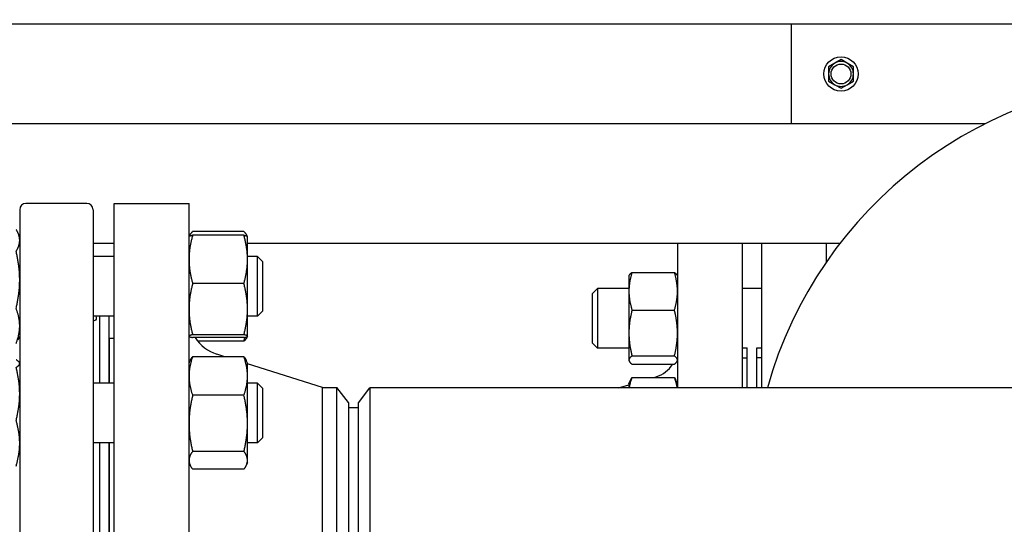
# Model space of a CAD drawing. Header units: inches. Extents: x 18 to 846, y -67 to 561.
# Tile 629 of 656: x 463 to 476, y 538 to 544. Entities that reach past the tile are written whole.
import ezdxf

# ---------------------------------------------------------------- set-up
doc = ezdxf.new("R2010")
doc.units = ezdxf.units.IN
doc.header["$LTSCALE"] = 24
doc.header["$MEASUREMENT"] = 0
doc.layers.add('Dimension (ANSI)', color=7, linetype='Continuous', lineweight=25)
doc.layers.add('Visible (ANSI)', color=7, linetype='Continuous', lineweight=30)
doc.styles.add('Note Text (ANSI)', font='tahoma.ttf')
doc.dimstyles.new('SB Fraction-16 (ANSI)', dxfattribs={"dimscale": 24, "dimtxt": 0.125, "dimasz": 0.098425, "dimexe": 0.125, "dimexo": 0.0625, "dimgap": 0.031496, "dimtad": 0, "dimtih": 1, "dimtoh": 1, "dimdec": 4, "dimrnd": 1e-08, "dimzin": 0, "dimdsep": 46, "dimlunit": 5, "dimtxsty": 'Note Text (ANSI)', "dimcen": 0.09, "dimdle": 0.393701, "dimclrd": 256, "dimclre": 256, "dimclrt": 256, "dimadec": 0, "dimazin": 3, "dimtfac": 0.96, "dimtofl": 0, "dimtmove": 0, "dimatfit": 3, "dimfxl": 1, "dimfrac": 2, "dimtolj": 1, "dimtzin": 12, "dimlwd": -1, "dimlwe": -1, "dimarcsym": 0})

# ---------------------------------------------------------------- blocks, each defined once
blk = doc.blocks.new('*D17')
at = {"layer": 'Defpoints', "color": 0, "transparency": 16777216}
for p in [(538.678, 553.456), (331.678, 544.007), (538.678, 544.007)]:
    blk.add_point(p, dxfattribs=at)
at = {"layer": 'Dimension (ANSI)', "transparency": 16777216}
for p, q in [((331.678, 545.507), (331.678, 556.456)), ((538.678, 545.507), (538.678, 556.456)), ((334.041, 553.456), (422.777, 553.456)), ((536.316, 553.456), (430.677, 553.456))]:
    blk.add_line(p, q, dxfattribs=at)
for points in [[(334.041, 553.849), (334.041, 553.062), (331.678, 553.456)], [(536.316, 553.849), (536.316, 553.062), (538.678, 553.456)]]:
    blk.add_solid(points, dxfattribs=at)
at = {"layer": 'Dimension (ANSI)', "transparency": 16777216, "insert": (423.532, 555.018), "char_height": 3, "attachment_point": 1, "style": 'Note Text (ANSI)'}
blk.add_mtext('\\A1;207', dxfattribs=at)

msp = doc.modelspace()

# ---------------------------------------------------------------- linework, layer by layer
at = {"layer": 'Visible (ANSI)'}
for p, q in [((472.86593, 544.00673), (440.27218, 544.00673)), ((472.86593, 544.00673), (472.86593, 542.75673)), ((476.86593, 544.00673), (472.86593, 544.00673)), ((473.41293, 543.51683), (473.33493, 543.4718)), ((473.33493, 543.4718), (473.33493, 543.38173)), ((473.49093, 543.56186), (473.41293, 543.51683)), ((473.56893, 543.51683), (473.49093, 543.56186)), ((473.64693, 543.4718), (473.56893, 543.51683)), ((473.64693, 543.38173), (473.64693, 543.4718)), ((473.33493, 543.38173), (473.33493, 543.29166)), ((473.64693, 543.29166), (473.64693, 543.38173)), ((473.33493, 543.29166), (473.41293, 543.24663)), ((473.41293, 543.24663), (473.49093, 543.2016)), ((473.49093, 543.2016), (473.56893, 543.24663)), ((473.56893, 543.24663), (473.64693, 543.29166)), ((475.29874, 542.75673), (400.92843, 542.75673)), ((464.02595, 541.75673), (463.26217, 541.75673)), ((464.36843, 534.25673), (464.36843, 541.75673)), ((464.36843, 541.75673), (465.30843, 541.75673)), ((465.30843, 534.25673), (465.30843, 541.75673)), ((463.18343, 541.67799), (463.18343, 534.33547)), ((464.10469, 541.67799), (464.10469, 534.33547)), ((463.18343, 541.34153), (463.15951, 541.39283)), ((465.30878, 541.34229), (465.31514, 541.35593)), ((465.99734, 541.4036), (465.35352, 541.4036)), ((465.99734, 541.35853), (465.35352, 541.35853)), ((466.04208, 541.34229), (466.03572, 541.35593)), ((464.36843, 541.25673), (464.10469, 541.25673)), ((465.30843, 541.34153), (465.30878, 541.34229)), ((466.04243, 541.34153), (466.04208, 541.34229)), ((466.04243, 541.05528), (466.04243, 541.34153)), ((473.47787, 541.25673), (466.04243, 541.25673)), ((471.43843, 541.25673), (471.43843, 539.44423)), ((472.24843, 541.25673), (472.24843, 539.44423)), ((472.49593, 539.44423), (472.49593, 541.25673)), ((473.30593, 541.25673), (473.30593, 541.02115)), ((464.36843, 541.09153), (464.10469, 541.09153)), ((466.16719, 541.09153), (466.04243, 541.09153)), ((466.04243, 540.43104), (466.04243, 541.05528)), ((466.16719, 540.34153), (466.16719, 541.09153)), ((466.22969, 541.02903), (466.16719, 541.09153)), ((466.22969, 541.02903), (466.22969, 540.40403)), ((470.86773, 540.89117), (471.40012, 540.89117)), ((465.99734, 540.75203), (465.35352, 540.75203)), ((470.82943, 540.84743), (470.83295, 540.85499)), ((470.82943, 540.84743), (470.82943, 540.65499)), ((471.43843, 540.84743), (471.4349, 540.85499)), ((470.37343, 540.62893), (470.43593, 540.69143)), ((470.37343, 540.00393), (470.37343, 540.62893)), ((470.43593, 540.69143), (470.43593, 539.94143)), ((470.82943, 540.69143), (470.43593, 540.69143)), ((470.82943, 540.65499), (470.82943, 540.13145)), ((472.49593, 540.69143), (472.24843, 540.69143)), ((466.04243, 540.09229), (466.04243, 540.43104)), ((466.22969, 540.40403), (466.16719, 540.34153)), ((470.86773, 540.41881), (471.40012, 540.41881)), ((464.36843, 540.34153), (464.10469, 540.34153)), ((464.18343, 540.34153), (464.18343, 539.50417)), ((464.30343, 540.34153), (464.30343, 539.50417)), ((466.16719, 540.34153), (466.04243, 540.34153)), ((470.82943, 540.13145), (470.82943, 539.79288)), ((463.18343, 540.09153), (463.15951, 540.04024)), ((464.30843, 539.50417), (464.30843, 540.06673)), ((464.30843, 540.06673), (464.36843, 540.06673)), ((465.30843, 540.09153), (465.30878, 540.09078)), ((465.99734, 540.11004), (465.35352, 540.11004)), ((465.99734, 540.07454), (465.35352, 540.07454)), ((465.99734, 540.02947), (465.41882, 540.02947)), ((466.04208, 540.09078), (466.03572, 540.07714)), ((466.04243, 540.09153), (466.04208, 540.09078)), ((466.04243, 540.09153), (466.04243, 540.09229)), ((470.37343, 540.00393), (470.43593, 539.94143)), ((464.30843, 539.94673), (464.30343, 539.94673)), ((470.82943, 539.94143), (470.43593, 539.94143)), ((472.31343, 539.94143), (472.24843, 539.94143)), ((472.31343, 539.44423), (472.31343, 539.9463)), ((472.43343, 539.44423), (472.43343, 539.9463)), ((472.49593, 539.94143), (472.43343, 539.94143)), ((463.18343, 539.75417), (463.18094, 539.7595)), ((465.30843, 539.75417), (465.32312, 539.78566)), ((465.99734, 539.83461), (465.35352, 539.83461)), ((465.75714, 539.83461), (465.65745, 539.86618)), ((466.04243, 539.75417), (466.02774, 539.78566)), ((466.04243, 539.59231), (466.04243, 539.75417)), ((470.82943, 539.79288), (470.82943, 539.78543)), ((470.82943, 539.78543), (470.83295, 539.77787)), ((470.86773, 539.84408), (471.40012, 539.84408)), ((471.43843, 539.78543), (471.4349, 539.77787)), ((472.30843, 539.81673), (472.24843, 539.81673)), ((472.30843, 539.81673), (472.30843, 539.44423)), ((472.49593, 539.81923), (472.43343, 539.81923)), ((466.98176, 539.44673), (466.04243, 539.74425)), ((470.86773, 539.74169), (471.40012, 539.74169)), ((472.30843, 539.69673), (472.31343, 539.69673)), ((464.36843, 539.50417), (464.10469, 539.50417)), ((466.04243, 538.9973), (466.04243, 539.59231)), ((466.16719, 539.50417), (466.04243, 539.50417)), ((466.16719, 538.75417), (466.16719, 539.50417)), ((466.22969, 539.44167), (466.16719, 539.50417)), ((470.82943, 539.49444), (470.85417, 539.5475)), ((470.86773, 539.57388), (471.40012, 539.57388)), ((471.1397, 539.57388), (471.16923, 539.58256)), ((471.43843, 539.49444), (471.41368, 539.5475)), ((466.22969, 539.44167), (466.22969, 538.81667)), ((466.98176, 536.56673), (466.98176, 539.44673)), ((466.98176, 539.44673), (467.16456, 539.44673)), ((467.16456, 536.56673), (467.16456, 539.44673)), ((467.30843, 539.25923), (467.16456, 539.44673)), ((467.43343, 539.25673), (467.5773, 539.44423)), ((467.5773, 539.44423), (467.5773, 536.56923)), ((504.41456, 539.44423), (467.5773, 539.44423)), ((470.69888, 539.44423), (470.82943, 539.48263)), ((470.82943, 539.49444), (470.82943, 539.44423)), ((465.99734, 539.35002), (465.35352, 539.35002)), ((467.30843, 539.25923), (467.30843, 536.75423)), ((467.43343, 536.75673), (467.43343, 539.25673)), ((467.43343, 539.19423), (467.30843, 539.19423)), ((466.04243, 538.53415), (466.04243, 538.9973)), ((466.22969, 538.81667), (466.16719, 538.75417)), ((464.36843, 538.75417), (464.10469, 538.75417)), ((464.18343, 538.75417), (464.18343, 537.25929)), ((464.30343, 538.75417), (464.30343, 537.25929)), ((464.30843, 537.25929), (464.30843, 538.75417)), ((465.99734, 538.64458), (465.35352, 538.64458)), ((466.16719, 538.75417), (466.04243, 538.75417)), ((466.04243, 538.50417), (466.04243, 538.53415)), ((463.18343, 538.50417), (463.18094, 538.49883)), ((465.30843, 538.50417), (465.32312, 538.47267)), ((465.99734, 538.42373), (465.35352, 538.42373)), ((466.04243, 538.50417), (466.02774, 538.47267))]:
    msp.add_line(p, q, dxfattribs=at)
for radius in [0.216, 0.1248]:
    msp.add_circle((473.49093, 543.38173), radius, dxfattribs=at)
for centre, radius, start, end in [((473.49093, 543.38173), 0.156, 120, 180), ((473.49093, 543.38173), 0.156, 60, 120), ((473.49093, 543.38173), 0.156, 0, 60), ((473.49093, 543.38173), 0.156, 180, 240), ((473.49093, 543.38173), 0.156, 300, 0), ((477.68343, 538.00673), 5.315, 15.691698, 164.308302), ((473.49093, 543.38173), 0.156, 240, 300), ((463.26217, 541.67799), 0.07874, 90, 180), ((464.02595, 541.67799), 0.07874, 0, 90), ((465.80843, 540.34284), 0.5, 212.452892, 252.425284), ((471.06343, 539.94233), 0.375, 286.38845, 327.654619)]:
    msp.add_arc(centre, radius, start, end, dxfattribs=at)
for points, weights in [([(463.18343, 541.29413), (463.18343, 541.35811), (463.13834, 541.43198)], [1, 1.0379548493, 1]), ([(465.35352, 541.35853), (465.30843, 541.19602), (465.30843, 541.05528)], [1, 1.0379548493, 1]), ([(465.30878, 541.34229), (465.3123, 541.34983), (465.35352, 541.35853)], [1.00614116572, 1.0345850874, 1]), ([(465.35352, 541.4036), (465.31885, 541.37223), (465.31094, 541.34483)], [1, 1.02892942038, 1.01375847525]), ([(466.03991, 541.34483), (466.03201, 541.37223), (465.99734, 541.4036)], [1.01375847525, 1.02892942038, 1]), ([(465.99734, 541.35853), (466.03856, 541.34983), (466.04208, 541.34229)], [1, 1.0345850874, 1.00614116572]), ([(466.04243, 541.05528), (466.04243, 541.19602), (465.99734, 541.35853)], [1, 1.0379548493, 1]), ([(463.13834, 541.15627), (463.18343, 541.23015), (463.18343, 541.29413)], [1, 1.0379548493, 1]), ([(463.18343, 540.79855), (463.18343, 540.96457), (463.13834, 541.15627)], [1, 1.0379548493, 1]), ([(465.30843, 541.05528), (465.30843, 540.91454), (465.35352, 540.75203)], [1, 1.0379548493, 1]), ([(465.99734, 540.75203), (466.04243, 540.91454), (466.04243, 541.05528)], [1, 1.0379548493, 1]), ([(470.86773, 540.89117), (470.82943, 540.7646), (470.82943, 540.65499)], [1, 1.0379548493, 1]), ([(470.83295, 540.85499), (470.84084, 540.87191), (470.86773, 540.89117)], [1.01611555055, 1.02634702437, 1]), ([(471.40012, 540.89117), (471.42701, 540.87191), (471.4349, 540.85499)], [1, 1.02634702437, 1.01611555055]), ([(471.43843, 540.65499), (471.43843, 540.7646), (471.40012, 540.89117)], [1, 1.0379548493, 1]), ([(463.13834, 540.44083), (463.18343, 540.63253), (463.18343, 540.79855)], [1, 1.0379548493, 1]), ([(465.35352, 540.75203), (465.30843, 540.58001), (465.30843, 540.43104)], [1, 1.0379548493, 1]), ([(466.04243, 540.43104), (466.04243, 540.58001), (465.99734, 540.75203)], [1, 1.0379548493, 1]), ([(470.82943, 540.65499), (470.82943, 540.54538), (470.86773, 540.41881)], [1, 1.0379548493, 1]), ([(471.40012, 540.41881), (471.43843, 540.54538), (471.43843, 540.65499)], [1, 1.0379548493, 1]), ([(463.18343, 540.22096), (463.18343, 540.323), (463.13834, 540.44083)], [1, 1.0379548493, 1]), ([(465.30843, 540.43104), (465.30843, 540.28206), (465.35352, 540.11004)], [1, 1.0379548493, 1]), ([(465.99734, 540.11004), (466.04243, 540.28206), (466.04243, 540.43104)], [1, 1.0379548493, 1]), ([(470.86773, 540.41881), (470.82943, 540.26481), (470.82943, 540.13145)], [1, 1.0379548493, 1]), ([(471.43843, 540.13145), (471.43843, 540.26481), (471.40012, 540.41881)], [1, 1.0379548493, 1]), ([(463.13834, 540.00109), (463.18343, 540.11892), (463.18343, 540.22096)], [1, 1.0379548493, 1]), ([(470.82943, 540.13145), (470.82943, 539.99808), (470.86773, 539.84408)], [1, 1.0379548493, 1]), ([(471.40012, 539.84408), (471.43843, 539.99808), (471.43843, 540.13145)], [1, 1.0379548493, 1]), ([(465.35352, 540.11004), (465.30843, 540.10053), (465.30843, 540.09229)], [1, 1.0379548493, 1]), ([(465.30843, 540.09229), (465.30843, 540.08405), (465.35352, 540.07454)], [1, 1.0379548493, 1]), ([(466.04243, 540.09229), (466.04243, 540.10053), (465.99734, 540.11004)], [1, 1.0379548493, 1]), ([(465.99734, 540.07454), (466.04243, 540.08405), (466.04243, 540.09229)], [1, 1.0379548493, 1]), ([(465.99734, 540.02947), (466.0051, 540.05412), (466.01146, 540.07775)], [1, 1.00633144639, 1.01055052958]), ([(466.03572, 540.07714), (466.02527, 540.05475), (465.99734, 540.02947)], [1.01804731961, 1.02317873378, 1]), ([(463.18343, 539.74888), (463.18343, 539.77062), (463.13834, 539.79573)], [1, 1.0379548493, 1]), ([(463.13834, 539.70203), (463.18343, 539.72714), (463.18343, 539.74888)], [1, 1.0379548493, 1]), ([(465.35352, 539.83461), (465.30843, 539.70476), (465.30843, 539.59231)], [1, 1.0379548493, 1]), ([(465.32312, 539.78566), (465.33399, 539.80898), (465.35352, 539.83461)], [1.01853894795, 1.0160927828, 1]), ([(465.99734, 539.83461), (466.01687, 539.80898), (466.02774, 539.78566)], [1, 1.0160927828, 1.01853894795]), ([(466.04243, 539.59231), (466.04243, 539.70476), (465.99734, 539.83461)], [1, 1.0379548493, 1]), ([(470.86773, 539.84408), (470.82943, 539.81664), (470.82943, 539.79288)], [1, 1.0379548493, 1]), ([(470.82943, 539.79288), (470.82943, 539.76913), (470.86773, 539.74169)], [1, 1.0379548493, 1]), ([(471.43843, 539.79288), (471.43843, 539.81664), (471.40012, 539.84408)], [1, 1.0379548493, 1]), ([(471.40012, 539.74169), (471.43843, 539.76913), (471.43843, 539.79288)], [1, 1.0379548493, 1]), ([(463.18343, 539.36875), (463.18343, 539.52343), (463.13834, 539.70203)], [1, 1.0379548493, 1]), ([(465.30843, 539.59231), (465.30843, 539.47986), (465.35352, 539.35002)], [1, 1.0379548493, 1]), ([(465.99734, 539.35002), (466.04243, 539.47986), (466.04243, 539.59231)], [1, 1.0379548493, 1]), ([(470.86773, 539.57388), (470.83992, 539.50479), (470.83241, 539.44423)], [1, 1.02727863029, 1.0153462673]), ([(470.85417, 539.5475), (470.86017, 539.56037), (470.86773, 539.57388)], [1.01175569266, 1.00727059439, 1]), ([(471.43544, 539.44423), (471.42794, 539.50479), (471.40012, 539.57388)], [1.0153462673, 1.02727863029, 1]), ([(471.40012, 539.57388), (471.40768, 539.56037), (471.41368, 539.5475)], [1, 1.00727059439, 1.01175569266]), ([(463.13834, 539.03547), (463.18343, 539.21408), (463.18343, 539.36875)], [1, 1.0379548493, 1]), ([(465.35352, 539.35002), (465.30843, 539.161), (465.30843, 538.9973)], [1, 1.0379548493, 1]), ([(466.04243, 538.9973), (466.04243, 539.161), (465.99734, 539.35002)], [1, 1.0379548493, 1]), ([(463.18343, 538.74904), (463.18343, 538.88198), (463.13834, 539.03547)], [1, 1.0379548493, 1]), ([(465.30843, 538.9973), (465.30843, 538.8336), (465.35352, 538.64458)], [1, 1.0379548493, 1]), ([(465.99734, 538.64458), (466.04243, 538.8336), (466.04243, 538.9973)], [1, 1.0379548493, 1]), ([(463.13834, 538.46261), (463.18343, 538.61611), (463.18343, 538.74904)], [1, 1.0379548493, 1]), ([(465.35352, 538.64458), (465.30843, 538.5854), (465.30843, 538.53415)], [1, 1.0379548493, 1]), ([(466.04243, 538.53415), (466.04243, 538.5854), (465.99734, 538.64458)], [1, 1.0379548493, 1]), ([(465.30843, 538.53415), (465.30843, 538.4829), (465.35352, 538.42373)], [1, 1.0379548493, 1]), ([(465.99734, 538.42373), (466.04243, 538.4829), (466.04243, 538.53415)], [1, 1.0379548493, 1])]:
    msp.add_rational_spline(points, weights, degree=2, dxfattribs=at)
msp.add_open_spline([(464.13959, 540.3416), (464.14253, 540.33207), (464.14406, 540.32361), (464.14406, 540.29797), (464.13395, 540.28684), (464.11234, 540.28365), (464.10863, 540.28342), (464.10469, 540.28347)], degree=3, knots=[1.797466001, 1.797466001, 1.797466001, 1.797466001, 1.940397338, 1.940397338, 2.307973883, 2.307973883, 2.377469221, 2.377469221, 2.377469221, 2.377469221], dxfattribs=at)

# ---------------------------------------------------------------- dimensions: what is measured, and where the dimension line sits
at = {"layer": 'Dimension (ANSI)'}
dim = msp.add_linear_dim(base=(538.67843, 553.45555), p1=(331.67843, 544.00673), p2=(538.67843, 544.00673), dimstyle='SB Fraction-16 (ANSI)', override={"dimgap": 0.031496, "dimtih": 0, "dimtoh": 0, "dimdec": 4, "dimtol": 0, "dimlim": 0, "dimtp": 0, "dimtm": 0, "dimtdec": 2, "dimatfit": 1}, dxfattribs=at)
dim.commit()
dim.dimension.update_dxf_attribs({"geometry": '*D17', "text_midpoint": (426.72685, 553.45555), "dimtype": 160})

doc.saveas('drawing.dxf')
